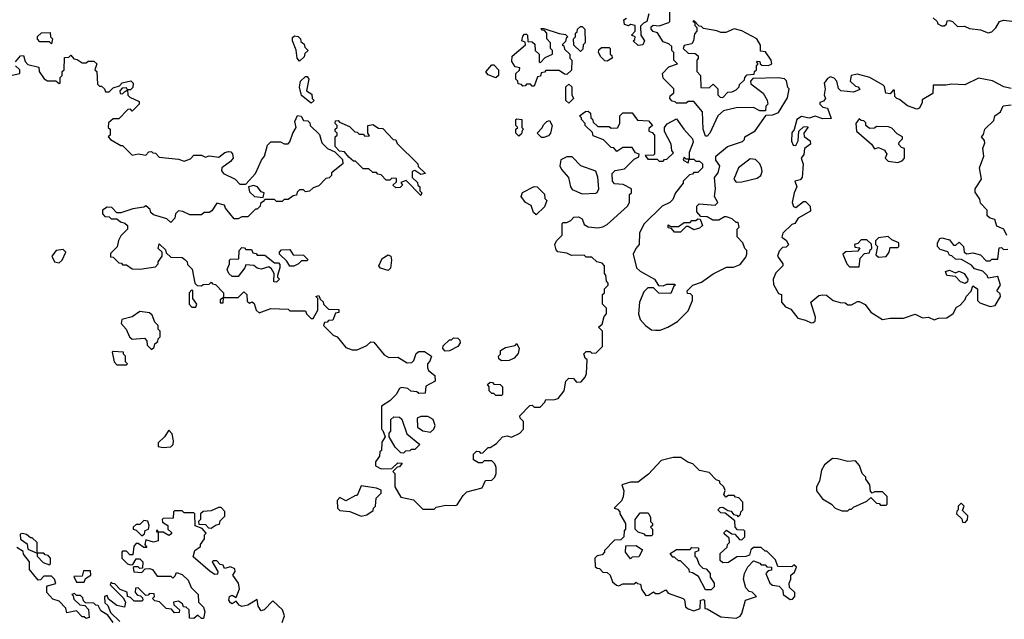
# Model space of a CAD drawing. Extents: x 2769579 to 2883812, y 684207 to 828660.
# Tile 284 of 505: x 2805180 to 2810299, y 808486 to 811605. Entities that reach past the tile are written whole.
import ezdxf

# ---------------------------------------------------------------- set-up
doc = ezdxf.new("R2010")
doc.units = 0

msp = doc.modelspace()

# ---------------------------------------------------------------- linework, layer by layer
at = {"layer": '0CON02XD'}
for points in [[(2808450, 811635), (2808440, 811595), (2808422.5, 811587.5), (2808408.3, 811571.7), (2808410, 811525), (2808427.5, 811495), (2808420, 811475), (2808395, 811470), (2808370, 811495), (2808378.3, 811501.7), (2808380, 811515), (2808360, 811525), (2808380, 811545), (2808380, 811575), (2808355, 811580), (2808345, 811572.5), (2808325, 811580), (2808320, 811605), (2808335, 811612.5)], [(2808568.3, 811258.3), (2808525, 811300), (2808522.5, 811325), (2808555, 811360), (2808600, 811375), (2808580, 811395), (2808580, 811435), (2808570, 811445), (2808570, 811465), (2808555, 811480), (2808525, 811490), (2808496.4, 811536.4), (2808473, 811543), (2808462.5, 811555), (2808463, 811567), (2808473, 811577), (2808505, 811572.5), (2808555, 811590), (2808560, 811595), (2808560, 811645)], [(2809930, 811615), (2809950, 811595), (2809953.6, 811583.6), (2809973, 811573), (2809987, 811573), (2809998.3, 811581.7), (2810001.7, 811598.3), (2810015, 811600), (2810030, 811595), (2810055, 811570), (2810091.7, 811571.7), (2810118.3, 811558.3), (2810175, 811552), (2810215, 811536.7), (2810235, 811542.5), (2810255, 811562.5), (2810273.6, 811596.4), (2810295, 811602.5), (2810337.5, 811597.5)], [(2807855, 811260), (2807845, 811260), (2807835, 811270), (2807815, 811270), (2807808.3, 811261.7), (2807795, 811260), (2807788.3, 811268.3), (2807771.7, 811271.7), (2807770, 811285), (2807760, 811295), (2807760, 811325), (2807778.3, 811341.7), (2807780, 811355), (2807755, 811360), (2807738.3, 811388.3), (2807740, 811415), (2807810, 811475), (2807808.3, 811488.3), (2807790, 811495), (2807795, 811520), (2807805, 811530), (2807815, 811530), (2807820, 811525), (2807821.7, 811491.7), (2807845, 811490), (2807858.3, 811478.3), (2807860, 811445), (2807880, 811425), (2807880, 811385), (2807885, 811380), (2807911.7, 811408.3), (2807950, 811425), (2807950, 811445), (2807940, 811455), (2807940, 811485), (2807920, 811505), (2807920, 811535), (2807908.3, 811548.3), (2807895, 811550), (2807891.7, 811558.3), (2807905, 811560), (2807985, 811532.5), (2808018.3, 811528.3), (2808030, 811515), (2808021.7, 811508.3), (2808018.3, 811491.7), (2808000, 811475), (2808008.3, 811468.3), (2808011.7, 811451.7), (2808040, 811425), (2808040, 811405), (2808050, 811395), (2808048.3, 811341.7), (2808025, 811320), (2808011.7, 811321.7), (2807985, 811340), (2807915, 811340), (2807908.3, 811331.7), (2807891.7, 811328.3), (2807888.3, 811311.7), (2807871.7, 811308.3), (2807855, 811260)], [(2808095, 811440), (2808061.7, 811471.7), (2808060, 811505), (2808070, 811515), (2808070, 811535), (2808078.3, 811541.7), (2808080, 811555), (2808095, 811570), (2808105, 811570), (2808117.5, 811555), (2808120, 811485), (2808110, 811475), (2808108.3, 811451.7), (2808095, 811440)], [(2808835, 811200), (2808861.7, 811228.3), (2808885, 811230), (2808905, 811240), (2808920, 811255), (2808921.7, 811268.3), (2808948.3, 811291.7), (2808950, 811305), (2808961.7, 811318.3), (2808998.3, 811321.7), (2809000, 811335), (2809010, 811345), (2809010, 811365), (2809020, 811375), (2809010, 811385), (2809015, 811390), (2809028.3, 811388.3), (2809030, 811375), (2809038.3, 811368.3), (2809073, 811367), (2809090, 811375), (2809086.7, 811395), (2809058.3, 811438.3), (2809031.7, 811441.7), (2809031.7, 811471.7), (2809012.5, 811505), (2808935, 811546.7), (2808895, 811557.5), (2808851.7, 811538.3), (2808825, 811537.5), (2808805, 811547.5), (2808735, 811560), (2808725, 811570), (2808711.7, 811571.7), (2808685, 811600), (2808680, 811595), (2808690, 811590), (2808690, 811575), (2808700, 811565), (2808700, 811545), (2808688.3, 811531.7), (2808682.5, 811495), (2808675, 811480), (2808635, 811470), (2808630, 811455), (2808655, 811430), (2808691.7, 811428.3), (2808707, 811417), (2808707, 811403), (2808700, 811395), (2808700, 811335), (2808720, 811315), (2808721.7, 811251.7), (2808765, 811250), (2808785, 811270), (2808810, 811245), (2808810, 811215), (2808821.7, 811201.7), (2808835, 811200)], [(2805345, 811480), (2805335, 811490), (2805285, 811490), (2805273, 811503), (2805273, 811517), (2805293, 811537), (2805338.3, 811538.3), (2805340, 811515), (2805350, 811505), (2805345, 811480)], [(2806635, 811390), (2806622.5, 811405), (2806617, 811447), (2806597.5, 811495), (2806598.3, 811511.7), (2806608.3, 811521.7), (2806628.3, 811518.3), (2806640, 811505), (2806641.7, 811491.7), (2806658.3, 811478.3), (2806661.7, 811461.7), (2806680, 811445), (2806661.7, 811428.3), (2806658.3, 811411.7), (2806635, 811390)], [(2808235, 811390), (2808221.7, 811391.7), (2808201.7, 811411.7), (2808190, 811435), (2808191.7, 811448.3), (2808205, 811460), (2808245, 811460), (2808250, 811455), (2808250, 811425), (2808258.3, 811418.3), (2808260, 811405), (2808235, 811390)], [(2805157.5, 811385), (2805183.6, 811416.4), (2805199.3, 811419.3), (2805208.3, 811388.3), (2805221.7, 811371.7), (2805278.3, 811358.3), (2805280, 811335), (2805306.7, 811296.7), (2805325, 811286.7), (2805367.5, 811287.5), (2805385, 811272.5), (2805390, 811275), (2805390, 811305), (2805400, 811315), (2805400, 811335), (2805410, 811345), (2805411.7, 811408.3), (2805435, 811410), (2805445, 811420), (2805461.7, 811401.7), (2805478.3, 811398.3), (2805505, 811380), (2805525, 811380), (2805535, 811390), (2805565, 811390), (2805580, 811375), (2805570, 811345), (2805580, 811335), (2805585, 811270), (2805595, 811260), (2805605, 811260), (2805620, 811245), (2805625, 811230), (2805645, 811230), (2805665, 811250), (2805698.3, 811261.7), (2805713, 811277), (2805757, 811287), (2805770, 811275), (2805768.3, 811251.7), (2805755, 811240), (2805740, 811240), (2805735, 811250), (2805711.7, 811248.3), (2805700, 811235), (2805701.7, 811221.7), (2805715, 811220), (2805725, 811230), (2805740, 811240), (2805741.7, 811211.7), (2805751.7, 811201.7), (2805800, 811180), (2805800, 811165), (2805765, 811130), (2805755, 811140), (2805741.7, 811138.3), (2805695, 811090), (2805665, 811090), (2805641.7, 811068.3), (2805640, 811045), (2805650, 811035), (2805650, 811005), (2805640, 810995), (2805651.7, 810981.7), (2805705, 810950), (2805715, 810950), (2805765, 810900), (2805795, 810907.5), (2805835, 810900), (2805851.7, 810918.3), (2805865, 810920), (2805871.7, 810911.7), (2805885, 810910), (2805905, 810890), (2806005, 810880), (2806035, 810870), (2806068.3, 810881.7), (2806085, 810900), (2806125, 810900), (2806145, 810890), (2806165, 810897.5), (2806215, 810890), (2806246.4, 810913.6), (2806265, 810920), (2806277, 810917), (2806286.7, 810906.7), (2806290, 810885), (2806275, 810866.7), (2806230, 810835), (2806228.3, 810818.3), (2806240, 810805), (2806300, 810775), (2806325, 810750), (2806355, 810750), (2806405.8, 810804.2), (2806437.5, 810875), (2806452.5, 810895), (2806468.3, 810951.7), (2806485, 810970), (2806535, 810970), (2806555, 810960), (2806575, 810960), (2806585, 810970), (2806600, 811015), (2806617.5, 811045), (2806610, 811075), (2806623.6, 811106.4), (2806643, 811103), (2806655, 811080), (2806678.3, 811078.3), (2806688.3, 811068.3), (2806690, 811055), (2806738.3, 811008.3), (2806750, 810965), (2806780, 810935), (2806818.3, 810918.3), (2806858.3, 810878.3), (2806860, 810855), (2806801.7, 810808.3), (2806800, 810795), (2806788.3, 810781.7), (2806771.7, 810778.3), (2806735, 810740), (2806705, 810730), (2806687, 810713), (2806665, 810710), (2806655, 810720), (2806635, 810720), (2806621.7, 810708.3), (2806618.3, 810691.7), (2806601.7, 810688.3), (2806575, 810670), (2806555, 810670), (2806545, 810660), (2806515, 810660), (2806505, 810670), (2806455, 810670), (2806445, 810660)], [(2805125, 811313.3), (2805180, 811325), (2805180, 811345), (2805157.5, 811365)], [(2807655, 811302.5), (2807615, 811317.5), (2807603, 811333), (2807635, 811370), (2807645, 811370), (2807670, 811345), (2807670, 811315), (2807655, 811302.5)], [(2806445, 810660), (2806431.7, 810648.3), (2806430, 810635), (2806415, 810620), (2806405, 810620), (2806365, 810580), (2806335, 810580), (2806315, 810570), (2806295, 810570), (2806250, 810625), (2806245, 810640), (2806205, 810650), (2806179.3, 810610.7), (2806165, 810602.5), (2806138.3, 810601.7), (2806125, 810590), (2806065, 810590), (2806027, 810607), (2806005, 810610), (2805990, 810595), (2805987, 810573), (2805965, 810550), (2805945, 810570), (2805875, 810590), (2805861.7, 810601.7), (2805858.3, 810618.3), (2805835, 810637.5), (2805825, 810630), (2805768.3, 810621.7), (2805705, 810600), (2805685, 810600), (2805658.3, 810628.3), (2805635, 810630), (2805610, 810615), (2805610, 810595), (2805621.7, 810581.7), (2805645, 810580), (2805655, 810570), (2805685, 810570), (2805703, 810553), (2805727, 810547), (2805740, 810535), (2805740, 810515), (2805705, 810480), (2805693, 810457), (2805687, 810423), (2805651.7, 810388.3), (2805651.7, 810371.7), (2805665, 810370), (2805695, 810340), (2805708.3, 810338.3), (2805715, 810330), (2805735, 810330), (2805765, 810310), (2805805, 810307.5), (2805885, 810320), (2805900, 810335), (2805900, 810345), (2805920, 810375), (2805920, 810395), (2805900, 810415), (2805905, 810440), (2805938.3, 810408.3), (2805941.7, 810391.7), (2805965, 810370), (2806025, 810367.5), (2806038.3, 810358.3), (2806050, 810345), (2806051.7, 810331.7), (2806077, 810307), (2806090, 810235), (2806101.7, 810221.7), (2806125, 810220), (2806133, 810227), (2806165, 810230), (2806175, 810240), (2806181.7, 810231.7), (2806198.3, 810228.3), (2806240, 810185), (2806240, 810160), (2806221.7, 810148.3), (2806221.7, 810131.7), (2806238.3, 810131.7), (2806240, 810160), (2806315, 810160), (2806345, 810190), (2806360, 810175), (2806361.7, 810141.7), (2806375, 810130), (2806388.3, 810138.3), (2806398.3, 810128.3), (2806410, 810095), (2806425, 810080), (2806485, 810102.5), (2806575, 810100), (2806585, 810090), (2806665, 810090), (2806670, 810075), (2806695, 810050), (2806705, 810050), (2806730, 810095), (2806730, 810155), (2806720, 810165), (2806735, 810170), (2806741.7, 810151.7), (2806758.3, 810138.3), (2806760, 810125), (2806785, 810100), (2806838.3, 810098.3), (2806838.3, 810081.7), (2806821.7, 810078.3), (2806808.3, 810041.7), (2806785, 810040), (2806778.3, 810031.7), (2806765, 810030), (2806760, 810015), (2806810, 809965), (2806830, 809955), (2806875, 809900), (2806908.3, 809888.3), (2806935, 809887.5), (2806985, 809910), (2807005, 809930), (2807021.7, 809928.3), (2807075, 809862.5), (2807098.3, 809848.3), (2807145, 809850), (2807195, 809820), (2807218.3, 809821.7), (2807228.3, 809831.7), (2807241.7, 809868.3), (2807255, 809880), (2807285, 809880), (2807320, 809855), (2807311.7, 809828.3), (2807300, 809815), (2807300, 809795), (2807305, 809780), (2807337.5, 809755), (2807340, 809725), (2807291.7, 809698.3), (2807288.3, 809661.7), (2807255, 809660), (2807245, 809670), (2807213, 809673), (2807197, 809687), (2807165, 809692.5), (2807153.6, 809686.4), (2807137.5, 809655), (2807105, 809622.5), (2807060, 809595), (2807060, 809475), (2807068.3, 809468.3), (2807080, 809435), (2807063, 809407), (2807060, 809365), (2807053, 809357), (2807050, 809335), (2807030, 809305), (2807030, 809285), (2807058.3, 809268.3), (2807115, 809270), (2807145, 809300), (2807168.3, 809298.3), (2807155, 809280), (2807141.7, 809278.3), (2807120, 809255), (2807130, 809245), (2807130, 809175), (2807161.7, 809121.7), (2807227, 809107), (2807275, 809060), (2807335, 809060), (2807345, 809070), (2807395, 809080), (2807445, 809077.5), (2807455, 809082.5), (2807485, 809130), (2807505, 809150), (2807585, 809170), (2807601.7, 809208.3), (2807635, 809210), (2807650, 809225), (2807657.5, 809245), (2807657.5, 809275), (2807650, 809295), (2807635, 809310), (2807595, 809310), (2807585, 809300), (2807565, 809300), (2807540, 809315), (2807540, 809345), (2807555, 809360), (2807568.3, 809358.3), (2807575, 809350), (2807588.3, 809351.7), (2807615, 809380), (2807625, 809380), (2807659.3, 809400.7), (2807690, 809435), (2807715, 809440), (2807737, 809433), (2807780, 809455), (2807800, 809475), (2807800, 809515), (2807781.7, 809531.7), (2807780, 809545), (2807831.7, 809598.3), (2807845, 809600), (2807855, 809590), (2807885, 809590), (2807910, 809615), (2807915, 809630), (2807955, 809627.5), (2807980, 809635), (2808010, 809675), (2808020, 809725), (2808035, 809740), (2808058.3, 809738.3), (2808075, 809720), (2808098.3, 809721.7), (2808120, 809745), (2808127.5, 809765), (2808130, 809835), (2808120, 809845), (2808113, 809867), (2808125, 809880), (2808145, 809880), (2808155, 809870), (2808177, 809873), (2808210, 809905), (2808210, 809985), (2808190, 810005), (2808208.3, 810021.7), (2808218.3, 810061.7), (2808230, 810075), (2808230, 810105), (2808210, 810125), (2808210, 810175), (2808220, 810185), (2808220, 810205), (2808240, 810225), (2808240, 810235), (2808230, 810245), (2808227, 810277), (2808220, 810285), (2808220, 810325), (2808208.3, 810338.3), (2808180, 810345), (2808155, 810370), (2808125, 810370), (2808115, 810380), (2808048.3, 810378.3), (2808025, 810390), (2807978.3, 810398.3), (2807968.3, 810408.3), (2807962.5, 810435), (2807970, 810455), (2808000, 810485), (2808000, 810545), (2808005, 810550), (2808025, 810550), (2808045, 810560), (2808061.7, 810578.3), (2808085, 810580), (2808105, 810570), (2808115, 810540), (2808135, 810527.5), (2808185, 810522.5), (2808211.7, 810528.3), (2808235, 810540), (2808340, 810635), (2808350, 810655), (2808350, 810695), (2808360, 810705), (2808360, 810725), (2808317, 810747), (2808271.7, 810751.7), (2808262.5, 810765), (2808260, 810805), (2808275, 810820), (2808325, 810830), (2808375, 810880), (2808398.3, 810891.7), (2808400, 810905), (2808381.7, 810911.7), (2808365, 810940), (2808315, 810940), (2808285, 810920), (2808268.3, 810938.3), (2808255, 810940), (2808215, 810980), (2808161.7, 811001.7), (2808158.3, 811018.3), (2808120, 811055), (2808120, 811065), (2808100, 811085), (2808100, 811095), (2808090, 811105), (2808121.7, 811128.3), (2808135, 811130), (2808148.3, 811118.3), (2808150, 811095), (2808158.3, 811088.3), (2808161.7, 811071.7), (2808185, 811050), (2808245, 811050), (2808255, 811040), (2808288.3, 811041.7), (2808300, 811065), (2808300, 811105), (2808315, 811120), (2808365, 811120), (2808391.7, 811081.7), (2808448.3, 811078.3), (2808470, 811055), (2808451.7, 811038.3), (2808450, 811025), (2808468.3, 811018.3), (2808480, 811005), (2808480, 810905), (2808475, 810900), (2808431.7, 810898.3), (2808445, 810880), (2808495, 810880), (2808505, 810870), (2808525, 810870), (2808531.7, 810878.3), (2808545, 810880), (2808578.3, 810911.7), (2808570, 810925), (2808567, 810957), (2808533, 811023), (2808532.5, 811045), (2808547, 811063), (2808595, 811090), (2808632.5, 811035), (2808677.5, 810985), (2808681.7, 810968.3), (2808660, 810915), (2808660, 810880), (2808645, 810880), (2808635, 810890), (2808630, 810875), (2808655, 810860), (2808660, 810880), (2808685, 810880), (2808695, 810870), (2808715, 810870), (2808730, 810855), (2808730, 810835), (2808705, 810810), (2808685, 810810), (2808678.3, 810801.7), (2808661.7, 810798.3), (2808630, 810765), (2808630, 810755), (2808590, 810705), (2808575, 810670), (2808560, 810655), (2808520, 810635), (2808427, 810543), (2808403, 810497), (2808400, 810435), (2808382.5, 810415), (2808370, 810385), (2808387.5, 810315), (2808406.4, 810296.4), (2808480, 810255), (2808501.7, 810221.7), (2808525, 810220), (2808545, 810230), (2808585, 810230), (2808590, 810225), (2808581.7, 810218.3), (2808565, 810180), (2808503, 810183), (2808475, 810210), (2808445, 810210), (2808425, 810190), (2808402.5, 810135), (2808396.7, 810075), (2808406.4, 810046.4), (2808433.6, 810013.6), (2808465, 809992.5), (2808485, 809990), (2808509.3, 809990.7), (2808550, 810005), (2808600, 810035), (2808655, 810090), (2808677.5, 810145), (2808678.3, 810168.3), (2808668.3, 810178.3), (2808651.7, 810181.7), (2808650, 810195), (2808680, 810225), (2808725, 810240), (2808785, 810282.5), (2808855, 810317.5), (2808891.7, 810318.3), (2808925, 810332.5), (2808955, 810370), (2808960, 810385), (2808960, 810405), (2808950, 810415), (2808940, 810445), (2808910, 810475), (2808910, 810515), (2808920, 810525), (2808915, 810550), (2808905, 810550), (2808885, 810570), (2808855, 810580), (2808845, 810580), (2808815, 810562.5), (2808783, 810563), (2808755, 810580), (2808721.7, 810581.7), (2808700, 810605), (2808700, 810635), (2808713, 810647), (2808795, 810640), (2808810, 810655), (2808792.5, 810685), (2808797.5, 810725), (2808792.5, 810785), (2808811.7, 810808.3), (2808820, 810845), (2808800, 810875), (2808800, 810895), (2808860, 810945), (2808938.3, 810971.7), (2808948.3, 810981.7), (2808950, 810995), (2809003, 811027), (2809061.7, 811108.3), (2809095, 811110), (2809125, 811122.5), (2809171.7, 811198.3), (2809180, 811245), (2809173, 811253), (2809167, 811287), (2809157, 811297), (2809125, 811302.5), (2808991.7, 811298.3), (2808980, 811285), (2808981.7, 811271.7), (2809045, 811222.5), (2809067, 811187), (2809070, 811165), (2809060, 811155), (2809058.3, 811131.7), (2809028.3, 811131.7), (2808995, 811147.5), (2808905, 811146.7), (2808838.3, 811131.7), (2808810, 811105), (2808767.5, 811015), (2808755, 811000), (2808745, 811000), (2808733.6, 811036.4), (2808730, 811125), (2808685, 811180), (2808655, 811180), (2808645, 811170), (2808595, 811170), (2808588.3, 811178.3), (2808571.7, 811181.7), (2808560, 811195), (2808561.7, 811208.3), (2808580, 811225), (2808580, 811245), (2808568.3, 811258.3)], [(2806695, 811170), (2806645, 811210), (2806633.6, 811253.6), (2806640, 811285), (2806665, 811310), (2806675, 811310), (2806682.5, 811295), (2806670, 811235), (2806698.3, 811218.3), (2806700, 811195), (2806710, 811185), (2806695, 811170)], [(2810335, 811247.5), (2810296.1, 811256.1), (2810237.7, 811287.7), (2810165, 811301.2), (2810093.6, 811266.4), (2810025, 811270), (2809995, 811263.8), (2809930, 811265), (2809928.3, 811221.7), (2809871.7, 811188.3), (2809872.5, 811175), (2809857.5, 811145), (2809845, 811140), (2809795, 811157.5), (2809755, 811190), (2809740, 811195), (2809730, 811205), (2809728.3, 811238.3), (2809721.7, 811238.3), (2809705, 811220), (2809683, 811223), (2809677, 811257), (2809670, 811265), (2809600, 811305), (2809535, 811322.5), (2809502.5, 811315), (2809497.5, 811285), (2809525, 811260), (2809540, 811255), (2809548.3, 811241.7), (2809515, 811227.5), (2809450, 811235), (2809436.4, 811246.4), (2809428.8, 811285), (2809415, 811300), (2809395, 811307.5), (2809380.7, 811299.3), (2809362.5, 811275), (2809367.5, 811245), (2809362.5, 811215), (2809370, 811195), (2809358.3, 811181.7), (2809340, 811175), (2809340, 811165), (2809355, 811150), (2809380, 811145), (2809398.3, 811091.7), (2809355, 811090), (2809315, 811103.3), (2809285, 811092.5), (2809245, 811101.2), (2809220, 811085), (2809207, 811033), (2809193.6, 811016.4), (2809193, 810973), (2809201.7, 810951.7), (2809215, 810950), (2809227.5, 810975), (2809230, 811025), (2809255, 811047.5), (2809275, 811050), (2809277.5, 811045), (2809257.5, 811015), (2809258.3, 810998.3), (2809290, 810975), (2809291.7, 810958.3), (2809260, 810935), (2809257, 810903), (2809242.5, 810885), (2809253, 810853), (2809247.5, 810785), (2809238.3, 810771.7), (2809210, 810765), (2809220, 810735), (2809206.2, 810705), (2809196.7, 810655), (2809203.9, 810633.9), (2809215, 810627.5), (2809255, 810660), (2809265, 810660), (2809290, 810635), (2809291.7, 810608.3), (2809227, 810573), (2809210, 810545), (2809195, 810540), (2809147.5, 810495), (2809143, 810473), (2809166.4, 810456.4), (2809176.7, 810433.3), (2809165, 810422.5), (2809145, 810420), (2809128.3, 810401.7), (2809120, 810375), (2809147.5, 810335), (2809147.5, 810325), (2809111.7, 810288.3), (2809097.5, 810255), (2809098.3, 810228.3), (2809125, 810180), (2809140, 810175), (2809140, 810135), (2809160.7, 810110.7), (2809189.3, 810099.3), (2809225, 810052.5), (2809265, 810042.5), (2809295, 810027.5)], [(2808035, 811170), (2808020, 811185), (2808020, 811255), (2808035, 811270), (2808050, 811255), (2808050, 811215), (2808060, 811195), (2808035, 811170)], [(2810311.7, 810481.7), (2810297.5, 810515), (2810260.7, 810530.7), (2810250, 810565), (2810225, 810572.5), (2810210, 810585), (2810210, 810615), (2810175, 810650), (2810171.7, 810671.7), (2810148.3, 810708.3), (2810147.5, 810725), (2810180, 810775), (2810170, 810835), (2810192.5, 810895), (2810187.5, 810935), (2810197.5, 810965), (2810197, 810977), (2810180, 810995), (2810191.7, 811008.3), (2810197.5, 811035), (2810245, 811080), (2810250, 811105), (2810280, 811125), (2810293, 811157), (2810335, 811162.5)], [(2807265, 810690), (2807188.3, 810768.3), (2807161.7, 810758.3), (2807170, 810745), (2807158.3, 810731.7), (2807135, 810730), (2807120, 810745), (2807138.3, 810761.7), (2807138.3, 810778.3), (2807115, 810780), (2807105, 810770), (2807085, 810770), (2807058.3, 810798.3), (2807041.7, 810801.7), (2807035, 810810), (2807015, 810810), (2806995, 810830), (2806965, 810830), (2806925, 810870), (2806915, 810870), (2806890.7, 810890.7), (2806868.3, 810918.3), (2806841.7, 810921.7), (2806820, 810945), (2806820, 810995), (2806830, 811005), (2806830, 811015), (2806820, 811025), (2806820, 811035), (2806830, 811045), (2806830, 811055), (2806820, 811065), (2806821.7, 811078.3), (2806835, 811080), (2806841.7, 811071.7), (2806895, 811050), (2806921.7, 811021.7), (2806935, 811020), (2806945, 811010), (2806965, 811010), (2806975, 811000), (2806998.3, 811001.7), (2806990, 811015), (2806990, 811055), (2807015, 811060), (2807045, 811040), (2807068.3, 811038.3), (2807121.7, 810981.7), (2807135, 810980), (2807141.7, 810961.7), (2807250, 810855), (2807251.7, 810841.7), (2807290, 810805), (2807265, 810800), (2807235, 810820), (2807220, 810815), (2807220, 810785), (2807248.3, 810758.3), (2807250, 810745), (2807260, 810735), (2807260, 810715), (2807270, 810705), (2807265, 810690)], [(2807775, 811000), (2807760, 811015), (2807760, 811035), (2807770, 811045), (2807760, 811055), (2807760, 811085), (2807765, 811090), (2807790, 811085), (2807790, 811045), (2807800, 811035), (2807791.7, 811028.3), (2807788.3, 811011.7), (2807775, 811000)], [(2807905, 810992.5), (2807893, 810993), (2807870, 811015), (2807895, 811040), (2807905, 811060), (2807920, 811075), (2807935, 811080), (2807947.5, 811055), (2807940, 811015), (2807928.3, 811001.7), (2807905, 810992.5)], [(2809745, 810862.5), (2809768.3, 810871.7), (2809780, 810885), (2809780, 810935), (2809765, 810940), (2809750, 810955), (2809751.7, 810968.3), (2809770, 810985), (2809770, 810995), (2809741.7, 811011.7), (2809715, 811040), (2809697, 811047), (2809635, 811050), (2809625, 811040), (2809598.3, 811038.3), (2809580, 811055), (2809578.3, 811068.3), (2809568.3, 811078.3), (2809555, 811080), (2809545, 811090), (2809527.5, 811065), (2809530, 811025), (2809608.3, 810958.3), (2809625, 810932.5), (2809645, 810940), (2809676.4, 810926.4), (2809687.5, 810905), (2809680, 810885), (2809695, 810870), (2809745, 810862.5)], [(2808105, 810698.8), (2808175, 810703.3), (2808183, 810707), (2808191.2, 810725), (2808185.9, 810785.9), (2808175, 810816.7), (2808097.5, 810845), (2808051.7, 810891.7), (2808025, 810892.5), (2807993.6, 810876.4), (2807987.5, 810845), (2807997.5, 810825), (2808033.3, 810785), (2808043.8, 810735), (2808052.3, 810722.3), (2808105, 810698.8)], [(2808905, 810760), (2808935, 810762.5), (2809015, 810780), (2809032.5, 810795), (2809040, 810815), (2809037.5, 810835), (2809027.5, 810855), (2809005, 810877.5), (2808978.3, 810881.7), (2808917.5, 810835), (2808892.5, 810775), (2808905, 810760)], [(2806445, 810680), (2806450, 810705), (2806435, 810710), (2806416.1, 810736.1), (2806395, 810743.3), (2806370, 810735), (2806375, 810710), (2806400, 810685), (2806445, 810680)], [(2807865, 810590), (2807851.7, 810601.7), (2807838.3, 810638.3), (2807810, 810655), (2807787.5, 810685), (2807793.6, 810706.4), (2807855, 810737.5), (2807870, 810735), (2807908.3, 810698.3), (2807910, 810675), (2807920, 810665), (2807908.3, 810631.7), (2807865, 810590)], [(2808615, 810500), (2808585, 810500), (2808568.3, 810518.3), (2808551.7, 810521.7), (2808551.7, 810538.3), (2808565, 810530), (2808605, 810530), (2808635, 810550), (2808665, 810550), (2808675, 810560), (2808695, 810560), (2808705, 810570), (2808718.3, 810568.3), (2808730, 810535), (2808715, 810520), (2808685, 810512.5), (2808655, 810530), (2808645, 810530), (2808615, 810500)], [(2809295, 810027.5), (2809305, 810030), (2809315, 810037.5), (2809317.7, 810057.7), (2809292.5, 810135), (2809335, 810170), (2809355, 810173.3), (2809375, 810172.5), (2809410, 810145), (2809445, 810133.3), (2809471.7, 810131.7), (2809485, 810122.5), (2809505, 810122.5), (2809535, 810140), (2809545, 810140), (2809575, 810123.3), (2809605, 810083.3), (2809666.4, 810046.4), (2809705, 810053.3), (2809775, 810052.5), (2809835, 810072.5), (2809873.6, 810053.6), (2809905, 810057.5), (2809935, 810043.3), (2809957, 810053), (2810000, 810055), (2810033, 810077), (2810050.7, 810109.3), (2810069.3, 810120.7), (2810095, 810150), (2810100, 810165), (2810127, 810193), (2810135, 810220), (2810160, 810205), (2810160, 810145), (2810171.7, 810131.7), (2810225, 810112.5), (2810251.7, 810118.3), (2810280, 810165), (2810278.3, 810178.3), (2810260, 810195), (2810280, 810225), (2810265, 810270), (2810215, 810260), (2810210, 810275), (2810187, 810297), (2810145, 810310), (2810128.3, 810328.3), (2810077, 810357), (2810045, 810360), (2810027, 810377), (2810015, 810380), (2810005, 810397.5), (2809965, 810410), (2809952.5, 810425), (2809952.5, 810445), (2809963.6, 810466.4), (2809975, 810470), (2810015, 810460), (2810035, 810432.5), (2810047, 810433), (2810065, 810447.5), (2810087.5, 810425), (2810090, 810395), (2810105, 810387.5), (2810135, 810392.5), (2810175, 810382.5), (2810205, 810350), (2810225, 810350), (2810235, 810360), (2810265, 810360), (2810271.7, 810418.3), (2810285, 810420), (2810295, 810410), (2810318.3, 810411.7)], [(2809545, 810320), (2809550, 810365), (2809571.7, 810388.3), (2809598.3, 810391.7), (2809601.7, 810408.3), (2809610, 810415), (2809608.3, 810438.3), (2809585, 810460), (2809555, 810460), (2809538.3, 810441.7), (2809520, 810435), (2809521.7, 810421.7), (2809548.3, 810418.3), (2809538.3, 810401.7), (2809475, 810397.5), (2809460, 810385), (2809480, 810335), (2809495, 810320), (2809545, 810320)], [(2809645, 810370), (2809685, 810372.5), (2809700, 810395), (2809705, 810420), (2809745, 810420), (2809750, 810425), (2809750, 810445), (2809715, 810460), (2809695, 810477.5), (2809645, 810470), (2809630, 810455), (2809630, 810435), (2809640, 810425), (2809631.7, 810381.7), (2809645, 810370)], [(2805385, 810340), (2805400, 810355), (2805420, 810395), (2805405, 810410), (2805370, 810405), (2805347.5, 810375), (2805360, 810345), (2805385, 810340)], [(2806515, 810240), (2806501.7, 810241.7), (2806502.5, 810285), (2806489.3, 810309.3), (2806475, 810320), (2806435, 810307.5), (2806415, 810312.5), (2806397, 810327), (2806355, 810330), (2806350, 810315), (2806315, 810270), (2806285, 810270), (2806266.7, 810285), (2806257.5, 810305), (2806270, 810335), (2806270, 810355), (2806275, 810360), (2806318.3, 810361.7), (2806320, 810405), (2806335, 810420), (2806348.3, 810418.3), (2806355, 810410), (2806385, 810410), (2806391.7, 810391.7), (2806408.3, 810388.3), (2806415, 810380), (2806455, 810380), (2806505, 810340), (2806525, 810340), (2806531.7, 810331.7), (2806532.5, 810315), (2806520, 810275), (2806520, 810265), (2806530, 810255), (2806515, 810240)], [(2806585, 810322.5), (2806568.3, 810348.3), (2806530, 810385), (2806530, 810395), (2806541.7, 810408.3), (2806585, 810410), (2806601.7, 810381.7), (2806655, 810380), (2806678.3, 810358.3), (2806675, 810350), (2806645, 810350), (2806630, 810335), (2806605, 810323.3), (2806585, 810322.5)], [(2807095, 810300), (2807055, 810312.5), (2807047.5, 810325), (2807065, 810362.5), (2807095, 810382.5), (2807110, 810375), (2807112.5, 810355), (2807107, 810313), (2807095, 810300)], [(2810095, 810232.5), (2810070.7, 810240.7), (2810045, 810270), (2810000, 810275), (2809993.9, 810296.1), (2810015, 810302.5), (2810045, 810287.5), (2810065, 810297.5), (2810090, 810285), (2810110, 810255), (2810108.3, 810241.7), (2810095, 810232.5)], [(2806095, 810110), (2806100, 810125), (2806080, 810155), (2806080, 810195), (2806075, 810200), (2806060, 810185), (2806060, 810125), (2806075, 810110), (2806095, 810110)], [(2805865, 809890), (2805878.3, 809901.7), (2805881.7, 809918.3), (2805898.3, 809931.7), (2805900, 809945), (2805910, 809955), (2805910, 809985), (2805900, 809995), (2805900, 810015), (2805881.7, 810031.7), (2805868.3, 810068.3), (2805855, 810080), (2805805, 810087.5), (2805765, 810060), (2805710, 810045), (2805707.5, 810025), (2805732.5, 809995), (2805750, 809955), (2805765, 809942.5), (2805828.3, 809948.3), (2805840, 809935), (2805841.7, 809911.7), (2805865, 809890)], [(2807391.7, 809881.7), (2807380, 809895), (2807381.7, 809908.3), (2807415, 809940), (2807425, 809940), (2807435, 809950), (2807458.3, 809948.3), (2807468.3, 809938.3), (2807470, 809925), (2807457.5, 809905), (2807415, 809882.5), (2807391.7, 809881.7)], [(2807685, 809830), (2807671.7, 809841.7), (2807670, 809855), (2807680, 809865), (2807680, 809885), (2807705, 809900), (2807755, 809910), (2807765, 809920), (2807777.5, 809895), (2807771.7, 809868.3), (2807750, 809845), (2807725, 809832.5), (2807685, 809830)], [(2805735, 809810), (2805740, 809815), (2805730, 809825), (2805730, 809855), (2805720, 809865), (2805720, 809875), (2805665, 809880), (2805660, 809875), (2805670, 809825), (2805685, 809810), (2805735, 809810)], [(2807685, 809650), (2807655, 809650), (2807645, 809660), (2807635, 809660), (2807620, 809675), (2807620, 809695), (2807611.7, 809708.3), (2807625, 809720), (2807638.3, 809718.3), (2807645, 809710), (2807678.3, 809708.3), (2807690, 809695), (2807690, 809655), (2807685, 809650)], [(2807175, 809350), (2807161.7, 809351.7), (2807131.7, 809381.7), (2807100, 809435), (2807100, 809455), (2807110, 809465), (2807110, 809525), (2807125, 809540), (2807155, 809537.5), (2807166.4, 809526.4), (2807191.7, 809451.7), (2807260, 809395), (2807235, 809370), (2807215, 809370), (2807208.3, 809361.7), (2807185, 809360), (2807175, 809350)], [(2807315, 809460), (2807333.3, 809475), (2807340, 809495), (2807330, 809525), (2807301.7, 809541.7), (2807265, 809541.2), (2807247, 809533), (2807247.5, 809485), (2807275, 809466.7), (2807315, 809460)], [(2805925, 809380), (2805965, 809383.3), (2805977.5, 809395), (2805980, 809415), (2805971.7, 809451.7), (2805955, 809470), (2805932.5, 809435), (2805900, 809405), (2805900, 809385), (2805925, 809380)], [(2808905, 808492.5), (2808925, 808502.5), (2808933.6, 808516.4), (2808953.6, 808586.4), (2809010, 808605), (2808988.3, 808628.3), (2808971.7, 808631.7), (2808955, 808650), (2808943.3, 808695), (2808947.5, 808725), (2808965, 808760), (2808995, 808790), (2809028.3, 808778.3), (2809035, 808770), (2809055, 808770), (2809065, 808760), (2809088.3, 808758.3), (2809088.3, 808741.7), (2809071.7, 808738.3), (2809060, 808725), (2809080, 808675), (2809093, 808663), (2809128.3, 808658.3), (2809148.3, 808638.3), (2809150, 808615), (2809185, 808590), (2809198.3, 808591.7), (2809210, 808605), (2809210, 808625), (2809181.7, 808651.7), (2809180, 808675), (2809190, 808695), (2809190, 808715), (2809208.3, 808731.7), (2809218.3, 808758.3), (2809205, 808770), (2809195, 808760), (2809121.7, 808761.7), (2809110, 808795), (2809065, 808840), (2809055, 808840), (2809035, 808860), (2808995, 808860), (2808981.7, 808848.3), (2808975, 808820), (2808955, 808812.5), (2808908.3, 808811.7), (2808865, 808782.5), (2808835, 808780), (2808821.7, 808791.7), (2808821.7, 808828.3), (2808858.3, 808861.7), (2808860, 808875), (2808870, 808885), (2808868.3, 808908.3), (2808841.7, 808931.7), (2808841.7, 808938.3), (2808855, 808950), (2808881.7, 808931.7), (2808898.3, 808928.3), (2808921.7, 808901.7), (2808935, 808900), (2808950, 808915), (2808950, 808945), (2808945, 808950), (2808911.7, 808951.7), (2808900, 808965), (2808898.3, 808998.3), (2808848.3, 809038.3), (2808825, 809040), (2808810, 809055), (2808821.7, 809068.3), (2808835, 809070), (2808861.7, 809051.7), (2808878.3, 809048.3), (2808891.7, 809031.7), (2808908.3, 809028.3), (2808915, 809020), (2808928.3, 809031.7), (2808930, 809045), (2808940, 809055), (2808940, 809095), (2808918.3, 809118.3), (2808901.7, 809121.7), (2808895, 809130), (2808865, 809130), (2808851.7, 809121.7), (2808840, 809135), (2808847, 809157), (2808840, 809175), (2808820, 809195), (2808820, 809205), (2808801.7, 809211.7), (2808765, 809250), (2808715, 809260), (2808680, 809295), (2808653, 809303), (2808617, 809327), (2808577, 809327), (2808515, 809312.5), (2808448.3, 809241.7), (2808405, 809207.5), (2808395, 809200), (2808355, 809200), (2808310, 809185), (2808320, 809155), (2808317.5, 809122.5), (2808308.3, 809101.7), (2808270, 809065), (2808288.3, 809058.3), (2808300, 809045), (2808300, 809035), (2808330, 808985), (2808330, 808955), (2808323, 808947), (2808320, 808915), (2808305, 808900), (2808271.7, 808898.3), (2808220, 808845), (2808220, 808835), (2808208.3, 808821.7), (2808183, 808817), (2808170, 808805), (2808171.7, 808761.7), (2808181.7, 808751.7), (2808195, 808750), (2808211.7, 808731.7), (2808235, 808730), (2808250, 808715), (2808261.7, 808681.7), (2808283, 808663), (2808295, 808660), (2808315, 808670), (2808375, 808670), (2808385, 808680), (2808391.7, 808671.7), (2808408.3, 808668.3), (2808413, 808643), (2808435, 808610), (2808448.3, 808611.7), (2808475, 808630), (2808485, 808620), (2808505, 808620), (2808540, 808640), (2808551.7, 808621.7), (2808630, 808595), (2808637, 808587), (2808641.7, 808551.7), (2808655, 808540), (2808685, 808530), (2808718.3, 808541.7), (2808720, 808585), (2808735, 808590), (2808740, 808585), (2808741.7, 808541.7), (2808755, 808540), (2808825, 808500), (2808905, 808492.5)], [(2809485, 809050), (2809495, 809060), (2809505, 809060), (2809515, 809070), (2809585, 809100), (2809605, 809120), (2809635, 809090), (2809648.3, 809088.3), (2809655, 809080), (2809685, 809080), (2809690, 809085), (2809690, 809125), (2809665, 809150), (2809625, 809150), (2809611.7, 809141.7), (2809603, 809153), (2809600, 809185), (2809580, 809215), (2809580, 809225), (2809560, 809245), (2809547, 809287), (2809525, 809310), (2809485, 809307.5), (2809431.7, 809321.7), (2809405, 809322.5), (2809365, 809290), (2809348.3, 809261.7), (2809337.5, 809205), (2809322.5, 809175), (2809322.5, 809155), (2809353.6, 809113.6), (2809400, 809085), (2809420, 809065), (2809455, 809050), (2809485, 809050)], [(2806955, 809022.5), (2806985, 809030), (2807018.3, 809051.7), (2807020, 809065), (2807030, 809075), (2807033, 809117), (2807058.3, 809141.7), (2807058.3, 809158.3), (2807035, 809167.5), (2806955, 809180), (2806935, 809130), (2806925, 809130), (2806875, 809102.5), (2806845, 809120), (2806830, 809105), (2806832.5, 809065), (2806845, 809052.5), (2806897, 809047), (2806955, 809022.5)], [(2806545, 808470), (2806556.7, 808505), (2806546.7, 808535), (2806495, 808582.5), (2806450, 808535), (2806435, 808530), (2806420, 808555), (2806415, 808590), (2806365, 808560), (2806335, 808552.5), (2806320, 808560), (2806305, 808580), (2806285, 808567.5), (2806275, 808572.5), (2806267.5, 808585), (2806270, 808605), (2806285, 808612.5), (2806305, 808600), (2806322.5, 808645), (2806316.7, 808675), (2806287.5, 808715), (2806300, 808735), (2806298.3, 808748.3), (2806275, 808760), (2806245, 808750), (2806238.3, 808768.3), (2806221.7, 808771.7), (2806205, 808790), (2806185, 808790), (2806180, 808785), (2806210, 808735), (2806208.3, 808721.7), (2806195, 808720), (2806170, 808735), (2806081.7, 808811.7), (2806090, 808845), (2806120, 808865), (2806120, 808875), (2806140, 808905), (2806140, 808925), (2806150, 808935), (2806128.3, 808958.3), (2806091.7, 808971.7), (2806090, 809035), (2806085, 809040), (2806035, 809040), (2806025, 809050), (2805985, 809050), (2805980, 809045), (2805978.3, 809011.7), (2805925, 809010), (2805920, 809005), (2805921.7, 808991.7), (2805950, 808975), (2805950, 808955), (2805968.3, 808938.3), (2805968.3, 808931.7), (2805955, 808922.5), (2805925, 808940), (2805900, 808940), (2805898.3, 808948.3), (2805891.7, 808948.3), (2805891.7, 808941.7), (2805900, 808940), (2805900, 808895), (2805875, 808887.5), (2805835, 808900), (2805830, 808875), (2805840, 808860), (2805825, 808860), (2805795, 808880), (2805785, 808880), (2805773, 808867), (2805768.3, 808821.7), (2805751.7, 808821.7), (2805735, 808840), (2805715, 808840), (2805710, 808835), (2805710, 808805), (2805740, 808775), (2805755, 808770), (2805768.3, 808771.7), (2805785, 808800), (2805805, 808800), (2805820, 808785), (2805818.3, 808751.7), (2805805, 808750), (2805795, 808760), (2805775, 808760), (2805770, 808755), (2805773, 808733), (2805815, 808730), (2805831.7, 808748.3), (2805855, 808750), (2805870, 808745), (2805895, 808710), (2805965, 808710), (2805975, 808700), (2805988.3, 808711.7), (2805995, 808730), (2806025, 808720), (2806055, 808690), (2806071.7, 808651.7), (2806107.5, 808615), (2806110, 808575), (2806135, 808550), (2806142.5, 808525), (2806135, 808490), (2806125, 808490), (2806105, 808507.5), (2806085, 808490), (2806061.7, 808491.7), (2806060, 808535), (2806045, 808550), (2806031.7, 808551.7), (2806026.4, 808566.4), (2806005, 808580), (2805980, 808575), (2805981.7, 808561.7), (2806010, 808535), (2806008.3, 808521.7), (2805985, 808520), (2805968.3, 808538.3), (2805941.7, 808541.7), (2805907, 808577), (2805881.7, 808581.7), (2805870, 808595), (2805880, 808605), (2805878.3, 808618.3), (2805855, 808620), (2805848.3, 808611.7), (2805835, 808610), (2805795, 808650), (2805781.7, 808648.3), (2805780, 808625), (2805791.7, 808611.7), (2805808.3, 808608.3), (2805818.3, 808598.3), (2805820, 808585), (2805815, 808580), (2805775, 808580), (2805755, 808600), (2805740, 808605), (2805738.3, 808628.3), (2805701.7, 808641.7), (2805675, 808670), (2805661.7, 808671.7), (2805655, 808680), (2805650, 808665), (2805718.3, 808598.3), (2805730, 808575), (2805725, 808550), (2805685, 808557.5), (2805641.7, 808591.7), (2805635, 808610), (2805620, 808605), (2805621.7, 808571.7), (2805638.3, 808558.3), (2805651.7, 808521.7), (2805700, 808475)], [(2806175, 808960), (2806201.7, 808978.3), (2806218.3, 808981.7), (2806221.7, 808998.3), (2806247, 809023), (2806247, 809047), (2806227, 809067), (2806213, 809067), (2806175, 809050), (2806133, 809047), (2806120, 809035), (2806120, 809005), (2806110, 808995), (2806111.7, 808981.7), (2806145, 808980), (2806161.7, 808961.7), (2806175, 808960)], [(2810095, 808990), (2810107, 809003), (2810110, 809025), (2810081.7, 809051.7), (2810090, 809075), (2810075, 809090), (2810060, 809075), (2810060, 809055), (2810051.7, 809048.3), (2810050, 809035), (2810078.3, 809008.3), (2810081.7, 808991.7), (2810095, 808990)], [(2805815, 808920), (2805828.3, 808931.7), (2805831.7, 808948.3), (2805850, 808955), (2805852.5, 808975), (2805845, 808997.5), (2805825, 809000), (2805805, 808980), (2805785, 808980), (2805770, 808965), (2805770, 808955), (2805785, 808950), (2805815, 808920)], [(2808465, 808920), (2808435, 808920), (2808428.3, 808928.3), (2808395, 808940), (2808380, 808955), (2808380, 809005), (2808405, 809040), (2808445, 809040), (2808450, 809035), (2808460, 809015), (2808460, 808995), (2808470, 808985), (2808470, 808975), (2808460, 808965), (2808470, 808955), (2808470, 808925), (2808465, 808920)], [(2805335, 808770), (2805340, 808775), (2805340, 808805), (2805328.3, 808818.3), (2805311.7, 808821.7), (2805305, 808830), (2805270, 808830), (2805270, 808885), (2805245, 808910), (2805235, 808910), (2805215, 808927.5), (2805195, 808932.5), (2805181.7, 808928.3), (2805183, 808903), (2805218.3, 808878.3), (2805221.7, 808851.7), (2805270, 808830), (2805270, 808815), (2805301.7, 808781.7), (2805335, 808770)], [(2805665, 808470), (2805638.3, 808508.3), (2805600.7, 808530.7), (2805588.3, 808558.3), (2805575, 808560), (2805565, 808570), (2805521.7, 808571.7), (2805511.7, 808581.7), (2805508.3, 808598.3), (2805495, 808610), (2805475, 808610), (2805465, 808620), (2805450, 808615), (2805458.3, 808608.3), (2805461.7, 808591.7), (2805491.7, 808561.7), (2805518.3, 808558.3), (2805537, 808537), (2805540, 808495), (2805525, 808490), (2805515, 808500), (2805505, 808500), (2805475, 808530), (2805425, 808520), (2805420, 808545), (2805385, 808580), (2805351.7, 808591.7), (2805320, 808625), (2805320, 808655), (2805325, 808660), (2805368.3, 808671.7), (2805360, 808695), (2805345, 808710), (2805305, 808710), (2805288.3, 808691.7), (2805275, 808690), (2805230, 808745), (2805230, 808785), (2805200, 808825), (2805198.3, 808838.3), (2805165, 808860)], [(2808355, 808800), (2808330, 808835), (2808331.7, 808868.3), (2808385, 808870), (2808418.3, 808848.3), (2808398.3, 808811.7), (2808365, 808810), (2808355, 808800)], [(2808775, 808640), (2808745, 808640), (2808708.3, 808708.3), (2808678.3, 808728.3), (2808661.7, 808731.7), (2808660, 808745), (2808615, 808790), (2808605, 808790), (2808585, 808810), (2808575, 808810), (2808561.7, 808828.3), (2808595, 808850), (2808665, 808850), (2808675, 808860), (2808708.3, 808858.3), (2808708.3, 808841.7), (2808690, 808835), (2808690, 808815), (2808698.3, 808808.3), (2808711.7, 808771.7), (2808731.7, 808751.7), (2808748.3, 808748.3), (2808770, 808725), (2808770, 808705), (2808790, 808675), (2808790, 808655), (2808775, 808640)], [(2805515, 808680), (2805521.7, 808698.3), (2805550, 808715), (2805548.3, 808738.3), (2805511.7, 808738.3), (2805505, 808710), (2805461.7, 808708.3), (2805475, 808680), (2805515, 808680)]]:
    msp.add_lwpolyline(points, dxfattribs=at)

doc.saveas('drawing.dxf')
